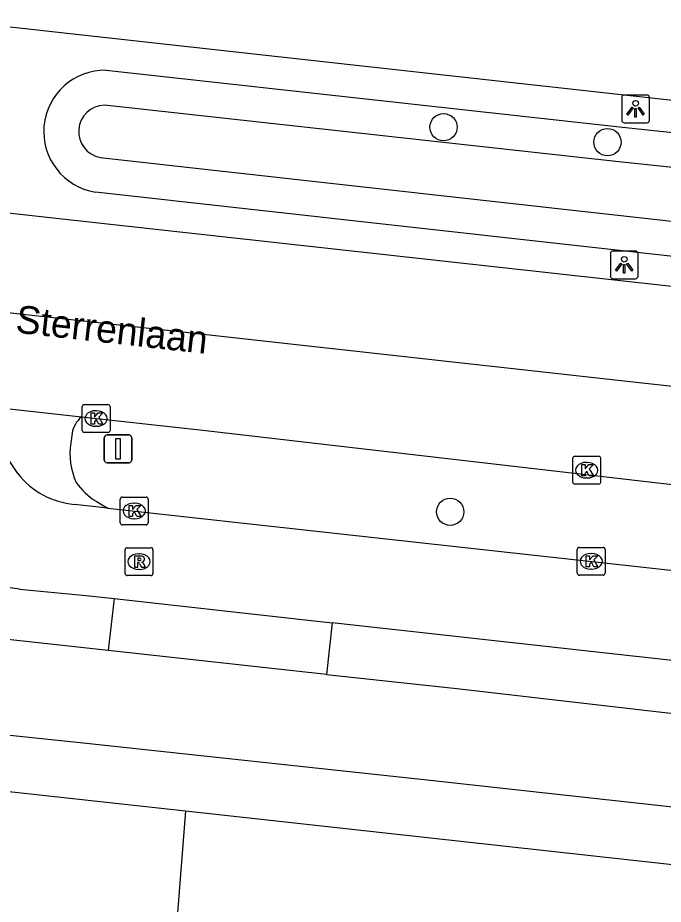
# Model space of a CAD drawing. Extents: x 161848 to 162726, y 385382 to 386521.
# Drawn here: x 162314.47 to 162337.66, y 386449.81 to 386481.67 of the extents above; entities that cross this region are included whole.
import ezdxf

# ---------------------------------------------------------------- set-up
doc = ezdxf.new("R2010")
doc.units = 0
for name, color, linetype in [('IMGEO_Berm_groen', 7, 'Continuous'), ('IMGEO_Berm_halfverhard', 7, 'Continuous'), ('IMGEO_Boom', 7, 'Continuous'), ('IMGEO_Fietspad_gesloten', 7, 'Continuous'), ('IMGEO_Kolk', 7, 'Continuous'), ('IMGEO_Lichtpunt', 7, 'Continuous'), ('IMGEO_Openbare_ruimte_label', 7, 'Continuous'), ('IMGEO_OVBaan_gesloten', 7, 'Continuous'), ('IMGEO_Rijbaan_lokaal_gesloten', 7, 'Continuous'), ('IMGEO_Rijbaan_lokaal_open', 7, 'Continuous'), ('IMGEO_Rijbaan_regionaal_gesloten', 7, 'Continuous'), ('IMGEO_Rioolput', 7, 'Continuous'), ('IMGEO_Verkeersbordpaal', 7, 'Continuous'), ('IMGEO_Voetpad_open', 7, 'Continuous'), ('IMGEO_Waterloop', 7, 'Continuous')]:
    doc.layers.add(name, color=color, linetype=linetype)

msp = doc.modelspace()

# ---------------------------------------------------------------- linework, layer by layer
at = {"layer": 'IMGEO_Berm_groen'}
for points in [[(162317.653, 386479.783), (162336.091, 386477.749), (162394.948, 386471.487)], [(162393.017, 386466.943), (162367.058, 386469.859), (162317.261, 386475.406)]]:
    msp.add_lwpolyline(points, dxfattribs=at)
msp.add_arc((162317.61, 386477.581), 2.203, 88.8777, 260.8869, dxfattribs=at)
at = {"layer": 'IMGEO_Berm_halfverhard'}
msp.add_lwpolyline([(162325.766, 386459.926), (162325.563, 386458.069)], dxfattribs=at)
at = {"layer": 'IMGEO_Boom'}
for centre in [(162329.769, 386477.736), (162335.656, 386477.198), (162330.008, 386463.914)]:
    msp.add_circle(centre, 0.489, dxfattribs=at)
at = {"layer": 'IMGEO_Fietspad_gesloten'}
for points in [[(162385.017, 386448.116), (162379.176, 386448.743), (162364.191, 386450.398), (162360.399, 386450.842), (162343.506, 386452.724), (162338.65, 386453.222), (162329.182, 386454.264), (162316.717, 386455.613), (162310.615, 386456.239), (162293.86, 386458.114), (162287.997, 386458.824), (162275.728, 386460.189)], [(162325.563, 386458.069), (162317.727, 386458.927)], [(162325.563, 386458.069), (162330.244, 386457.556), (162366.558, 386453.371), (162386.302, 386451.14), (162386.302, 386451.14)]]:
    msp.add_lwpolyline(points, dxfattribs=at)
at = {"layer": 'IMGEO_Kolk'}
for p, q in [((162316.788, 386466.84), (162316.788, 386467.692)), ((162316.863, 386467.766), (162317.715, 386467.766)), ((162317.276, 386467.546), (162317.301, 386467.546)), ((162317.789, 386467.692), (162317.789, 386466.84)), ((162317.299, 386466.986), (162317.274, 386466.986)), ((162317.715, 386466.766), (162316.863, 386466.766)), ((162334.411, 386464.983), (162334.411, 386465.835)), ((162334.486, 386465.909), (162335.338, 386465.909)), ((162334.899, 386465.689), (162334.924, 386465.689)), ((162335.412, 386465.835), (162335.412, 386464.983)), ((162334.922, 386465.129), (162334.897, 386465.129)), ((162335.338, 386464.909), (162334.486, 386464.909)), ((162318.156, 386463.518), (162318.156, 386464.37)), ((162318.231, 386464.444), (162319.083, 386464.444)), ((162319.157, 386464.37), (162319.157, 386463.518)), ((162318.644, 386464.224), (162318.669, 386464.224)), ((162319.083, 386463.444), (162318.231, 386463.444)), ((162318.667, 386463.664), (162318.642, 386463.664)), ((162334.571, 386461.708), (162334.571, 386462.56)), ((162334.646, 386462.634), (162335.498, 386462.634)), ((162335.059, 386462.414), (162335.084, 386462.414)), ((162335.572, 386462.56), (162335.572, 386461.708)), ((162335.082, 386461.854), (162335.057, 386461.854)), ((162335.498, 386461.634), (162334.646, 386461.634))]:
    msp.add_line(p, q, dxfattribs=at)
for points in [[(162316.788, 386466.84), (162316.788, 386467.692)], [(162316.863, 386467.766), (162317.715, 386467.766)], [(162317.789, 386467.692), (162317.789, 386466.84)], [(162317.109, 386467.466), (162317.232, 386467.466), (162317.232, 386467.315), (162317.362, 386467.466), (162317.526, 386467.466), (162317.38, 386467.315), (162317.533, 386467.066), (162317.381, 386467.066), (162317.296, 386467.23), (162317.232, 386467.163), (162317.232, 386467.066), (162317.109, 386467.066), (162317.109, 386467.466)], [(162317.715, 386466.766), (162316.863, 386466.766)], [(162334.411, 386464.983), (162334.411, 386465.835)], [(162334.486, 386465.909), (162335.338, 386465.909)], [(162334.732, 386465.609), (162334.855, 386465.609), (162334.855, 386465.458), (162334.985, 386465.609), (162335.149, 386465.609), (162335.003, 386465.458), (162335.156, 386465.209), (162335.004, 386465.209), (162334.919, 386465.373), (162334.855, 386465.306), (162334.855, 386465.209), (162334.732, 386465.209), (162334.732, 386465.609)], [(162335.412, 386465.835), (162335.412, 386464.983)], [(162335.338, 386464.909), (162334.486, 386464.909)], [(162318.156, 386463.518), (162318.156, 386464.37)], [(162318.231, 386464.444), (162319.083, 386464.444)], [(162319.157, 386464.37), (162319.157, 386463.518)], [(162318.477, 386464.144), (162318.6, 386464.144), (162318.6, 386463.993), (162318.73, 386464.144), (162318.894, 386464.144), (162318.748, 386463.993), (162318.901, 386463.744), (162318.749, 386463.744), (162318.664, 386463.908), (162318.6, 386463.841), (162318.6, 386463.744), (162318.477, 386463.744), (162318.477, 386464.144)], [(162319.083, 386463.444), (162318.231, 386463.444)], [(162334.571, 386461.708), (162334.571, 386462.56)], [(162334.646, 386462.634), (162335.498, 386462.634)], [(162335.572, 386462.56), (162335.572, 386461.708)], [(162334.892, 386462.334), (162335.015, 386462.334), (162335.015, 386462.183), (162335.145, 386462.334), (162335.309, 386462.334), (162335.163, 386462.183), (162335.316, 386461.934), (162335.164, 386461.934), (162335.079, 386462.098), (162335.015, 386462.031), (162335.015, 386461.934), (162334.892, 386461.934), (162334.892, 386462.334)], [(162335.498, 386461.634), (162334.646, 386461.634)]]:
    msp.add_lwpolyline(points, dxfattribs=at)
for centre, start, end in [((162316.865, 386467.69), 91.552, 178.448), ((162316.865, 386467.69), 91.552, 178.448), ((162317.713, 386467.69), 1.552, 88.448), ((162317.713, 386467.69), 1.552, 88.448), ((162316.865, 386466.842), 181.552, 268.448), ((162316.865, 386466.842), 181.552, 268.448), ((162317.713, 386466.842), 271.552, 358.448), ((162317.713, 386466.842), 271.552, 358.448), ((162334.488, 386465.833), 91.552, 178.448), ((162334.488, 386465.833), 91.552, 178.448), ((162335.336, 386465.833), 1.552, 88.448), ((162335.336, 386465.833), 1.552, 88.448), ((162334.488, 386464.985), 181.552, 268.448), ((162334.488, 386464.985), 181.552, 268.448), ((162335.336, 386464.985), 271.552, 358.448), ((162335.336, 386464.985), 271.552, 358.448), ((162318.233, 386464.368), 91.552, 178.448), ((162318.233, 386464.368), 91.552, 178.448), ((162319.081, 386464.368), 1.552, 88.448), ((162319.081, 386464.368), 1.552, 88.448), ((162318.233, 386463.52), 181.552, 268.448), ((162318.233, 386463.52), 181.552, 268.448), ((162319.081, 386463.52), 271.552, 358.448), ((162319.081, 386463.52), 271.552, 358.448), ((162334.648, 386462.558), 91.552, 178.448), ((162334.648, 386462.558), 91.552, 178.448), ((162335.496, 386462.558), 1.552, 88.448), ((162335.496, 386462.558), 1.552, 88.448), ((162334.648, 386461.71), 181.552, 268.448), ((162334.648, 386461.71), 181.552, 268.448), ((162335.496, 386461.71), 271.552, 358.448), ((162335.496, 386461.71), 271.552, 358.448)]:
    msp.add_arc(centre, 0.0765, start, end, dxfattribs=at)
for centre, major_axis, ratio, start_param, end_param in [((162317.275, 386467.266), (-0.387, 0.002), 0.722429, 4.712389, 7.853982), ((162317.3, 386467.266), (-0.39, 0.002), 0.717154, 1.570796, 4.712389), ((162334.898, 386465.409), (-0.387, 0.002), 0.722429, 4.712389, 7.853982), ((162334.923, 386465.409), (-0.39, 0.002), 0.717154, 1.570796, 4.712389), ((162318.643, 386463.944), (-0.387, 0.002), 0.722429, 4.712389, 7.853982), ((162318.668, 386463.944), (-0.39, 0.002), 0.717154, 1.570796, 4.712389), ((162335.058, 386462.134), (-0.387, 0.002), 0.722429, 4.712389, 7.853982), ((162335.083, 386462.134), (-0.39, 0.002), 0.717154, 1.570796, 4.712389)]:
    msp.add_ellipse(centre, major_axis=major_axis, ratio=ratio, start_param=start_param, end_param=end_param, dxfattribs=at)
at = {"layer": 'IMGEO_Lichtpunt'}
for p, q in [((162336.168, 386478.798), (162336.168, 386477.991)), ((162336.168, 386478.798), (162336.168, 386477.991)), ((162337.07, 386478.893), (162336.262, 386478.893)), ((162337.07, 386478.893), (162336.262, 386478.893)), ((162337.164, 386477.991), (162337.164, 386478.798)), ((162337.164, 386477.991), (162337.164, 386478.798)), ((162336.262, 386477.897), (162337.07, 386477.897)), ((162336.262, 386477.897), (162337.07, 386477.897)), ((162336.662, 386473.286), (162335.854, 386473.286)), ((162336.662, 386473.286), (162335.854, 386473.286)), ((162335.76, 386473.191), (162335.76, 386472.384)), ((162335.76, 386473.191), (162335.76, 386472.384)), ((162336.756, 386472.384), (162336.756, 386473.191)), ((162336.756, 386472.384), (162336.756, 386473.191)), ((162335.854, 386472.29), (162336.662, 386472.29)), ((162335.854, 386472.29), (162336.662, 386472.29))]:
    msp.add_line(p, q, dxfattribs=at)
for points in [[(162336.542, 386478.462), (162336.581, 386478.434), (162336.393, 386478.172), (162336.355, 386478.199), (162336.542, 386478.462)], [(162336.644, 386478.414), (162336.691, 386478.414), (162336.691, 386478.092), (162336.644, 386478.092), (162336.644, 386478.414)], [(162336.754, 386478.434), (162336.792, 386478.461), (162336.979, 386478.199), (162336.94, 386478.171), (162336.754, 386478.434)], [(162336.134, 386472.855), (162336.173, 386472.827), (162335.985, 386472.565), (162335.947, 386472.592), (162336.134, 386472.855)], [(162336.236, 386472.807), (162336.283, 386472.807), (162336.283, 386472.485), (162336.236, 386472.485), (162336.236, 386472.807)], [(162336.346, 386472.827), (162336.384, 386472.854), (162336.571, 386472.592), (162336.532, 386472.564), (162336.346, 386472.827)]]:
    msp.add_lwpolyline(points, dxfattribs=at)
for centre in [(162336.667, 386478.596), (162336.259, 386472.989)]:
    msp.add_circle(centre, 0.0994, dxfattribs=at)
for centre, start, end in [((162336.262, 386478.798), 90, 180), ((162336.262, 386478.798), 90, 180), ((162337.07, 386478.798), 0, 90), ((162337.07, 386478.798), 0, 90), ((162336.262, 386477.991), 180, 270), ((162336.262, 386477.991), 180, 270), ((162337.07, 386477.991), 270, 0), ((162337.07, 386477.991), 270, 360), ((162335.854, 386473.191), 90, 180), ((162335.854, 386473.191), 90, 180), ((162336.662, 386473.191), 0, 90), ((162336.662, 386473.191), 0, 90), ((162335.854, 386472.384), 180, 270), ((162335.854, 386472.384), 180, 270), ((162336.662, 386472.384), 270, 0), ((162336.662, 386472.384), 270, 360)]:
    msp.add_arc(centre, 0.0946, start, end, dxfattribs=at)
at = {"layer": 'IMGEO_OVBaan_gesloten'}
for points in [[(162203.879, 386478.517), (162207.499, 386478.499), (162225.631, 386478.344), (162229.576, 386478.275), (162237.547, 386477.999), (162245.603, 386477.602), (162249.559, 386477.358), (162257.626, 386476.801), (162269.193, 386475.794), (162285.151, 386474.284), (162317.466, 386470.701), (162367.904, 386465.109), (162371.653, 386464.701), (162386.186, 386463.118), (162391.179, 386462.616)], [(162392.606, 386465.976), (162392.606, 386465.976), (162313.453, 386474.721)], [(162314.066, 386467.621), (162316.76, 386467.324)], [(162316.76, 386467.324), (162321.126, 386466.843), (162361.369, 386462.185), (162382.268, 386459.85), (162389.661, 386459.044)]]:
    msp.add_lwpolyline(points, dxfattribs=at)
at = {"layer": 'IMGEO_Rijbaan_lokaal_gesloten'}
for points in [[(162316.423, 386466.734), (162316.378, 386466.387)], [(162314.473, 386465.288), (162313.697, 386466.438)], [(162317.715, 386464.048), (162316.51, 386464.181)], [(162317.291, 386464.292), (162317.5, 386464.168), (162317.715, 386464.048)]]:
    msp.add_lwpolyline(points, dxfattribs=at)
for centre, radius, start, end in [((162317.472, 386466.526), 1.07, 131.7468, 168.7843), ((162318.859, 386466.005), 2.51, 171.2482, 204.4011), ((162316.773, 386467.093), 2.924, 218.119, 264.8376), ((162318.452, 386466.244), 2.271, 214.1876, 239.2639)]:
    msp.add_arc(centre, radius, start, end, dxfattribs=at)
at = {"layer": 'IMGEO_Rijbaan_lokaal_open'}
for points in [[(162317.715, 386464.048), (162388.471, 386456.244)], [(162314.534, 386461.138), (162317.049, 386460.893), (162317.932, 386460.795)], [(162317.932, 386460.795), (162317.727, 386458.927)], [(162317.932, 386460.795), (162325.766, 386459.926)], [(162387.143, 386453.119), (162325.766, 386459.926)], [(162317.727, 386458.927), (162312.351, 386459.516)], [(162314.009, 386453.874), (162314.383, 386453.833), (162320.503, 386453.159)], [(162320.503, 386453.159), (162320.167, 386448.885)]]:
    msp.add_lwpolyline(points, dxfattribs=at)
msp.add_arc((162315.326, 386467.228), 6.141, 213.5033, 262.5931, dxfattribs=at)
at = {"layer": 'IMGEO_Rijbaan_regionaal_gesloten'}
msp.add_lwpolyline([(162310.327, 386481.671), (162312.775, 386481.499), (162395.318, 386472.359), (162395.318, 386472.359)], dxfattribs=at)
at = {"layer": 'IMGEO_Rioolput'}
for p, q in [((162318.33, 386461.697), (162318.33, 386462.549)), ((162318.405, 386462.623), (162319.257, 386462.623)), ((162319.331, 386462.549), (162319.331, 386461.697)), ((162318.818, 386462.403), (162318.843, 386462.403)), ((162318.841, 386461.843), (162318.816, 386461.843)), ((162319.257, 386461.623), (162318.405, 386461.623))]:
    msp.add_line(p, q, dxfattribs=at)
for points in [[(162318.33, 386461.697), (162318.33, 386462.549)], [(162318.405, 386462.623), (162319.257, 386462.623)], [(162319.331, 386462.549), (162319.331, 386461.697)], [(162318.919, 386462.321), (162318.667, 386462.323), (162318.667, 386461.923)], [(162318.845, 386462.242), (162318.791, 386462.242), (162318.791, 386462.161)], [(162318.791, 386462.161), (162318.843, 386462.161)], [(162318.667, 386461.923), (162318.791, 386461.923), (162318.791, 386462.085), (162318.802, 386462.085)], [(162318.849, 386462.056), (162318.92, 386461.923), (162319.06, 386461.923), (162318.995, 386462.049)], [(162319.257, 386461.623), (162318.405, 386461.623)]]:
    msp.add_lwpolyline(points, dxfattribs=at)
for centre, radius, start, end in [((162318.407, 386462.547), 0.0765, 91.552, 178.448), ((162318.407, 386462.547), 0.0765, 91.552, 178.448), ((162319.255, 386462.547), 0.0765, 1.552, 88.448), ((162319.255, 386462.547), 0.0765, 1.552, 88.448), ((162318.827, 386462.35), 0.19, 274.7715, 282.9687), ((162318.851, 386462.146), 0.0964, 77.0061, 93.1865), ((162318.865, 386462.203), 0.0378, 276.6634, 79.6772), ((162318.918, 386462.211), 0.109, 350.3612, 89.416), ((162318.916, 386462.211), 0.112, 277.5842, 350.9817), ((162318.9, 386461.996), 0.108, 29.5134, 73.7905), ((162318.801, 386462.032), 0.0533, 26.0293, 88.6989), ((162318.407, 386461.699), 0.0765, 181.552, 268.448), ((162318.407, 386461.699), 0.0765, 181.552, 268.448), ((162319.255, 386461.699), 0.0765, 271.552, 358.448), ((162319.255, 386461.699), 0.0765, 271.552, 358.448)]:
    msp.add_arc(centre, radius, start, end, dxfattribs=at)
for centre, major_axis, ratio, start_param, end_param in [((162318.817, 386462.123), (-0.387, 0.002), 0.722429, 4.712389, 7.853982), ((162318.842, 386462.123), (-0.39, 0.002), 0.717154, 1.570796, 4.712389)]:
    msp.add_ellipse(centre, major_axis=major_axis, ratio=ratio, start_param=start_param, end_param=end_param, dxfattribs=at)
at = {"layer": 'IMGEO_Verkeersbordpaal'}
for p, q in [((162317.58, 386465.774), (162317.58, 386466.574)), ((162317.58, 386466.574), (162317.58, 386465.774)), ((162317.68, 386466.674), (162318.47, 386466.674)), ((162318.47, 386466.674), (162317.68, 386466.674)), ((162318.57, 386466.574), (162318.57, 386465.774)), ((162318.57, 386465.774), (162318.57, 386466.574)), ((162318.47, 386465.674), (162317.68, 386465.674)), ((162317.68, 386465.674), (162318.47, 386465.674))]:
    msp.add_line(p, q, dxfattribs=at)
msp.add_lwpolyline([(162318, 386466.549), (162318.15, 386466.549), (162318.15, 386465.799), (162318, 386465.799), (162318, 386466.549)], dxfattribs=at)
for centre, start, end in [((162317.68, 386466.574), 90, 180), ((162317.68, 386466.574), 90, 180), ((162318.47, 386466.574), 0, 90), ((162318.47, 386466.574), 360, 90), ((162317.68, 386465.774), 180, 270), ((162317.68, 386465.774), 180, 270), ((162318.47, 386465.774), 270, 0), ((162318.47, 386465.774), 270, 0)]:
    msp.add_arc(centre, 0.1, start, end, dxfattribs=at)
at = {"layer": 'IMGEO_Voetpad_open'}
msp.add_lwpolyline([(162320.503, 386453.159), (162342.123, 386450.781)], dxfattribs=at)
at = {"layer": 'IMGEO_Waterloop'}
for points in [[(162394.454, 386470.326), (162335.957, 386476.505), (162317.584, 386478.532)], [(162317.436, 386476.646), (162367.199, 386471.102), (162393.494, 386468.066), (162393.494, 386468.066)]]:
    msp.add_lwpolyline(points, dxfattribs=at)
msp.add_arc((162317.61, 386477.581), 0.951, 91.5885, 259.4376, dxfattribs=at)

# ---------------------------------------------------------------- texts
at = {"layer": 'IMGEO_Openbare_ruimte_label'}
msp.add_text('Sterrenlaan', height=1, rotation=353.6282, dxfattribs=at).set_placement((162314.368, 386470.356))

doc.saveas('drawing.dxf')
